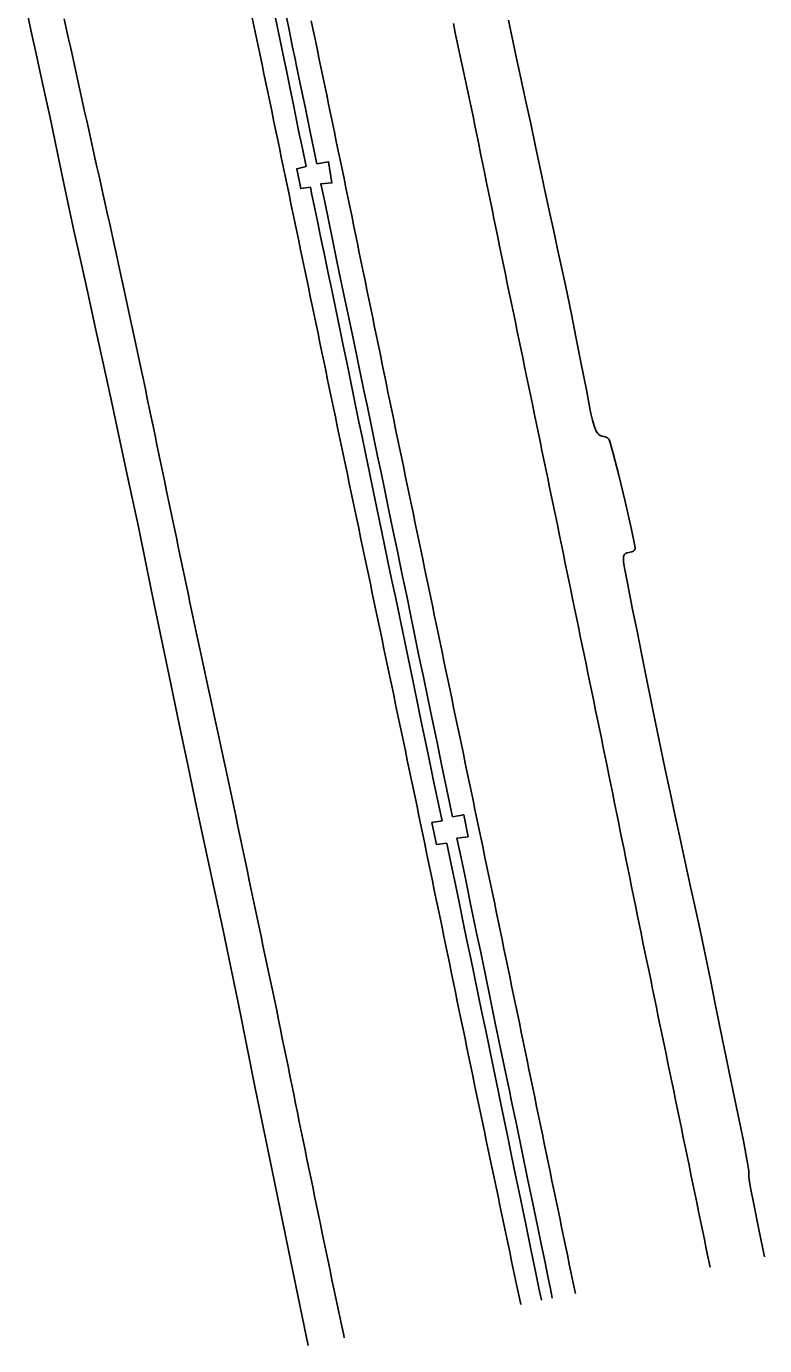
# Model space of a CAD drawing. Extents: x 1948091 to 1975253, y 787267 to 823306.
# Drawn here: x 1966942.3 to 1967137, y 787267.4 to 787615.4 of the extents above; entities that cross this region are included whole.
import ezdxf

# ---------------------------------------------------------------- set-up
doc = ezdxf.new("R2010")
doc.units = 0
doc.layers.add('RD_EX_Pavement_Markings', color=7, linetype='Continuous')
doc.layers.add('RD_EX_Road', color=7, linetype='Continuous')

msp = doc.modelspace()

# ---------------------------------------------------------------- linework, layer by layer
at = {"layer": 'RD_EX_Pavement_Markings'}
for points in [[(1966952.3, 787617.41), (1966952.83, 787614.96), (1966953.37, 787612.52), (1966953.91, 787610.08), (1966954.44, 787607.64), (1966954.98, 787605.2), (1966955.52, 787602.76), (1966956.05, 787600.31), (1966956.59, 787597.87), (1966957.13, 787595.43), (1966957.68, 787592.99), (1966958.22, 787590.55), (1966958.77, 787588.11), (1966959.31, 787585.67), (1966959.85, 787583.23), (1966960.4, 787580.79), (1966960.94, 787578.35), (1966961.48, 787575.91), (1966962.03, 787573.47), (1966962.57, 787571.03), (1966963.11, 787568.59), (1966963.66, 787566.15), (1966964.2, 787563.71), (1966964.74, 787561.27), (1966965.27, 787558.82), (1966965.79, 787556.38), (1966966.32, 787553.94), (1966966.85, 787551.49), (1966967.38, 787549.05), (1966967.9, 787546.61), (1966968.43, 787544.16), (1966968.96, 787541.72), (1966969.48, 787539.28), (1966970.01, 787536.83), (1966970.54, 787534.39), (1966971.07, 787531.94), (1966971.59, 787529.5), (1966972.12, 787527.06), (1966972.65, 787524.61), (1966973.18, 787522.17), (1966973.7, 787519.72), (1966974.21, 787517.28), (1966974.72, 787514.83), (1966975.23, 787512.38), (1966975.74, 787509.94), (1966976.25, 787507.49), (1966976.76, 787505.04), (1966977.27, 787502.59), (1966977.78, 787500.15), (1966978.29, 787497.7), (1966978.8, 787495.25), (1966979.31, 787492.8), (1966979.82, 787490.36), (1966980.33, 787487.91), (1966980.84, 787485.46), (1966981.36, 787483.02), (1966981.87, 787480.57), (1966982.39, 787478.12), (1966982.9, 787475.68), (1966983.42, 787473.23), (1966983.93, 787470.78), (1966984.44, 787468.34), (1966984.96, 787465.89), (1966985.47, 787463.44), (1966985.99, 787461), (1966986.5, 787458.55), (1966987.02, 787456.1), (1966987.53, 787453.66), (1966988.06, 787451.22), (1966988.59, 787448.77), (1966989.12, 787446.33), (1966989.66, 787443.89), (1966990.19, 787441.44), (1966990.72, 787439), (1966991.25, 787436.56), (1966991.78, 787434.12), (1966992.31, 787431.67), (1966992.84, 787429.23), (1966993.37, 787426.79), (1966993.9, 787424.34), (1966994.44, 787421.9), (1966994.96, 787419.46), (1966995.48, 787417.01), (1966995.99, 787414.56), (1966996.5, 787412.12), (1966997.02, 787409.67), (1966997.53, 787407.22), (1966998.04, 787404.78), (1966998.56, 787402.33), (1966999.07, 787399.88), (1966999.58, 787397.44), (1967000.09, 787394.99), (1967000.61, 787392.54), (1967001.12, 787390.1), (1967001.63, 787387.65), (1967002.15, 787385.2), (1967002.66, 787382.76), (1967003.18, 787380.31), (1967003.7, 787377.86), (1967004.21, 787375.42), (1967004.73, 787372.97), (1967005.25, 787370.53), (1967005.76, 787368.08), (1967006.28, 787365.63), (1967006.8, 787363.19), (1967007.31, 787360.74), (1967007.83, 787358.3), (1967008.34, 787355.85), (1967008.84, 787353.4), (1967009.34, 787350.95), (1967009.83, 787348.5), (1967010.33, 787346.05), (1967010.83, 787343.6), (1967011.33, 787341.15), (1967011.82, 787338.7), (1967012.32, 787336.25), (1967012.82, 787333.8), (1967013.31, 787331.35), (1967013.81, 787328.9), (1967014.31, 787326.45), (1967014.81, 787324), (1967015.31, 787321.55), (1967015.81, 787319.1), (1967016.32, 787316.65), (1967016.83, 787314.21), (1967017.33, 787311.76), (1967017.84, 787309.31), (1967018.35, 787306.86), (1967018.86, 787304.41), (1967019.36, 787301.97), (1967019.87, 787299.52), (1967020.38, 787297.07), (1967020.89, 787294.62), (1967021.39, 787292.17), (1967021.9, 787289.73), (1967022.42, 787287.28), (1967022.93, 787284.83), (1967023.45, 787282.39), (1967023.97, 787279.94), (1967024.48, 787277.5), (1967025, 787275.05), (1967025.52, 787272.6), (1967026.03, 787270.16), (1967026.18, 787269.47)], [(1967001.91, 787617.65), (1967002.43, 787615.2), (1967002.94, 787612.75), (1967003.45, 787610.31), (1967003.96, 787607.86), (1967004.47, 787605.41), (1967004.98, 787602.96), (1967005.49, 787600.52), (1967006, 787598.07), (1967006.51, 787595.62), (1967007.02, 787593.18), (1967007.53, 787590.73), (1967008.04, 787588.28), (1967008.55, 787585.83), (1967009.05, 787583.39), (1967009.56, 787580.94), (1967010.07, 787578.49), (1967010.58, 787576.04), (1967011.09, 787573.59), (1967011.6, 787571.15), (1967012.11, 787568.7), (1967012.62, 787566.25), (1967013.13, 787563.8), (1967013.64, 787561.36), (1967014.14, 787558.91), (1967014.65, 787556.46), (1967015.16, 787554.01), (1967015.67, 787551.57), (1967016.18, 787549.12), (1967016.69, 787546.67), (1967017.2, 787544.22), (1967017.71, 787541.78), (1967018.22, 787539.33), (1967018.73, 787536.88), (1967019.24, 787534.43), (1967019.74, 787531.99), (1967020.25, 787529.54), (1967020.76, 787527.09), (1967021.27, 787524.64), (1967021.78, 787522.19), (1967022.29, 787519.75), (1967022.8, 787517.3), (1967023.31, 787514.85), (1967023.82, 787512.4), (1967024.33, 787509.96), (1967024.84, 787507.51), (1967025.35, 787505.06), (1967025.86, 787502.62), (1967026.38, 787500.17), (1967026.89, 787497.72), (1967027.4, 787495.28), (1967027.92, 787492.83), (1967028.43, 787490.38), (1967028.94, 787487.94), (1967029.46, 787485.49), (1967029.97, 787483.04), (1967030.48, 787480.6), (1967031, 787478.15), (1967031.51, 787475.7), (1967032.02, 787473.26), (1967032.54, 787470.81), (1967033.05, 787468.36), (1967033.56, 787465.92), (1967034.08, 787463.47), (1967034.59, 787461.02), (1967035.1, 787458.58), (1967035.62, 787456.13), (1967036.13, 787453.68), (1967036.64, 787451.24), (1967037.16, 787448.79), (1967037.67, 787446.34), (1967038.18, 787443.9), (1967038.7, 787441.45), (1967039.21, 787439), (1967039.72, 787436.56), (1967040.24, 787434.11), (1967040.75, 787431.66), (1967041.26, 787429.22), (1967041.78, 787426.77), (1967042.29, 787424.32), (1967042.8, 787421.88), (1967043.32, 787419.43), (1967043.83, 787416.98), (1967044.34, 787414.54), (1967044.86, 787412.09), (1967045.37, 787409.64), (1967045.87, 787407.19), (1967046.38, 787404.75), (1967046.89, 787402.3), (1967047.39, 787399.85), (1967047.9, 787397.4), (1967048.4, 787394.95), (1967048.91, 787392.5), (1967049.42, 787390.06), (1967049.92, 787387.61), (1967050.43, 787385.16), (1967050.93, 787382.71), (1967051.44, 787380.26), (1967051.95, 787377.81), (1967052.45, 787375.37), (1967052.96, 787372.92), (1967053.46, 787370.47), (1967053.97, 787368.02), (1967054.48, 787365.57), (1967054.98, 787363.13), (1967055.49, 787360.68), (1967055.99, 787358.23), (1967056.5, 787355.78), (1967057.01, 787353.33), (1967057.51, 787350.88), (1967058.02, 787348.44), (1967058.52, 787345.99), (1967059.03, 787343.54), (1967059.54, 787341.09), (1967060.04, 787338.64), (1967060.55, 787336.2), (1967061.06, 787333.75), (1967061.58, 787331.3), (1967062.09, 787328.86), (1967062.61, 787326.41), (1967063.12, 787323.96), (1967063.63, 787321.52), (1967064.15, 787319.07), (1967064.66, 787316.62), (1967065.17, 787314.18), (1967065.69, 787311.73), (1967066.2, 787309.28), (1967066.72, 787306.84), (1967067.23, 787304.39), (1967067.74, 787301.94), (1967068.26, 787299.5), (1967068.77, 787297.05), (1967069.28, 787294.6), (1967069.8, 787292.16), (1967070.31, 787289.71), (1967070.83, 787287.26), (1967071.34, 787284.82), (1967071.85, 787282.37), (1967072.37, 787279.92), (1967072.7, 787278.33)], [(1967017.47, 787616.92), (1967017.98, 787614.47), (1967018.49, 787612.03), (1967018.99, 787609.58), (1967019.5, 787607.13), (1967020.01, 787604.68), (1967020.52, 787602.23), (1967021.03, 787599.79), (1967021.53, 787597.34), (1967022.04, 787594.89), (1967022.55, 787592.44), (1967023.06, 787590), (1967023.56, 787587.55), (1967024.07, 787585.1), (1967024.58, 787582.65), (1967025.09, 787580.2), (1967025.6, 787577.76), (1967026.1, 787575.31), (1967026.61, 787572.86), (1967027.11, 787570.41), (1967027.62, 787567.96), (1967028.12, 787565.51), (1967028.63, 787563.07), (1967029.13, 787560.62), (1967029.64, 787558.17), (1967030.14, 787555.72), (1967030.64, 787553.27), (1967031.15, 787550.82), (1967031.65, 787548.37), (1967032.16, 787545.93), (1967032.66, 787543.48), (1967033.17, 787541.03), (1967033.67, 787538.58), (1967034.17, 787536.13), (1967034.68, 787533.68), (1967035.18, 787531.23), (1967035.69, 787528.79), (1967036.19, 787526.34), (1967036.69, 787523.89), (1967037.2, 787521.44), (1967037.7, 787518.99), (1967038.21, 787516.54), (1967038.71, 787514.09), (1967039.22, 787511.65), (1967039.72, 787509.2), (1967040.23, 787506.75), (1967040.74, 787504.3), (1967041.25, 787501.86), (1967041.76, 787499.41), (1967042.27, 787496.96), (1967042.78, 787494.51), (1967043.29, 787492.07), (1967043.8, 787489.62), (1967044.31, 787487.17), (1967044.82, 787484.72), (1967045.33, 787482.28), (1967045.84, 787479.83), (1967046.35, 787477.38), (1967046.86, 787474.93), (1967047.37, 787472.49), (1967047.88, 787470.04), (1967048.39, 787467.59), (1967048.9, 787465.14), (1967049.41, 787462.7), (1967049.92, 787460.25), (1967050.43, 787457.8), (1967050.94, 787455.35), (1967051.45, 787452.91), (1967051.96, 787450.46), (1967052.47, 787448.01), (1967052.98, 787445.56), (1967053.49, 787443.12), (1967054, 787440.67), (1967054.51, 787438.22), (1967055.02, 787435.78), (1967055.53, 787433.33), (1967056.04, 787430.88), (1967056.56, 787428.43), (1967057.07, 787425.99), (1967057.58, 787423.54), (1967058.09, 787421.09), (1967058.6, 787418.65), (1967059.11, 787416.2), (1967059.62, 787413.75), (1967060.14, 787411.31), (1967060.65, 787408.86), (1967061.16, 787406.41), (1967061.67, 787403.96), (1967062.18, 787401.52), (1967062.69, 787399.07), (1967063.2, 787396.62), (1967063.72, 787394.18), (1967064.23, 787391.73), (1967064.74, 787389.28), (1967065.25, 787386.83), (1967065.76, 787384.39), (1967066.27, 787381.94), (1967066.78, 787379.49), (1967067.28, 787377.04), (1967067.79, 787374.59), (1967068.3, 787372.15), (1967068.8, 787369.7), (1967069.31, 787367.25), (1967069.81, 787364.8), (1967070.32, 787362.35), (1967070.83, 787359.91), (1967071.33, 787357.46), (1967071.84, 787355.01), (1967072.35, 787352.56), (1967072.85, 787350.11), (1967073.36, 787347.67), (1967073.87, 787345.22), (1967074.37, 787342.77), (1967074.88, 787340.32), (1967075.39, 787337.87), (1967075.89, 787335.42), (1967076.4, 787332.98), (1967076.91, 787330.53), (1967077.41, 787328.08), (1967077.92, 787325.63), (1967078.43, 787323.18), (1967078.93, 787320.74), (1967079.44, 787318.29), (1967079.95, 787315.84), (1967080.45, 787313.39), (1967080.96, 787310.94), (1967081.47, 787308.5), (1967081.97, 787306.05), (1967082.48, 787303.6), (1967082.99, 787301.15), (1967083.49, 787298.7), (1967084, 787296.25), (1967084.5, 787293.81), (1967085.01, 787291.36), (1967085.52, 787288.91), (1967086.02, 787286.46), (1967086.53, 787284.01), (1967087.04, 787281.57), (1967087.12, 787281.17)], [(1967122.67, 787288.1), (1967122.16, 787290.55), (1967121.66, 787292.99), (1967121.15, 787295.44), (1967120.65, 787297.89), (1967120.14, 787300.34), (1967119.63, 787302.79), (1967119.13, 787305.24), (1967118.62, 787307.68), (1967118.12, 787310.13), (1967117.61, 787312.58), (1967117.11, 787315.03), (1967116.6, 787317.48), (1967116.09, 787319.93), (1967115.59, 787322.37), (1967115.08, 787324.82), (1967114.58, 787327.27), (1967114.07, 787329.72), (1967113.56, 787332.17), (1967113.06, 787334.61), (1967112.55, 787337.06), (1967112.05, 787339.51), (1967111.54, 787341.96), (1967111.04, 787344.41), (1967110.53, 787346.86), (1967110.02, 787349.3), (1967109.52, 787351.75), (1967109.01, 787354.2), (1967108.51, 787356.65), (1967108, 787359.1), (1967107.49, 787361.55), (1967106.99, 787363.99), (1967106.48, 787366.44), (1967105.98, 787368.89), (1967105.47, 787371.34), (1967104.96, 787373.79), (1967104.46, 787376.24), (1967103.96, 787378.68), (1967103.46, 787381.13), (1967102.96, 787383.58), (1967102.46, 787386.03), (1967101.96, 787388.48), (1967101.46, 787390.93), (1967100.97, 787393.38), (1967100.47, 787395.83), (1967099.97, 787398.28), (1967099.47, 787400.73), (1967098.97, 787403.18), (1967098.47, 787405.63), (1967097.97, 787408.08), (1967097.47, 787410.53), (1967096.98, 787412.98), (1967096.48, 787415.43), (1967095.98, 787417.88), (1967095.48, 787420.33), (1967094.98, 787422.78), (1967094.48, 787425.23), (1967093.98, 787427.68), (1967093.48, 787430.13), (1967092.98, 787432.58), (1967092.47, 787435.02), (1967091.97, 787437.47), (1967091.46, 787439.92), (1967090.96, 787442.37), (1967090.45, 787444.82), (1967089.95, 787447.27), (1967089.44, 787449.72), (1967088.94, 787452.16), (1967088.43, 787454.61), (1967087.93, 787457.06), (1967087.42, 787459.51), (1967086.92, 787461.96), (1967086.41, 787464.41), (1967085.91, 787466.85), (1967085.4, 787469.3), (1967084.9, 787471.75), (1967084.39, 787474.2), (1967083.89, 787476.65), (1967083.38, 787479.1), (1967082.88, 787481.55), (1967082.37, 787483.99), (1967081.87, 787486.44), (1967081.36, 787488.89), (1967080.85, 787491.34), (1967080.34, 787493.79), (1967079.84, 787496.23), (1967079.33, 787498.68), (1967078.82, 787501.13), (1967078.31, 787503.58), (1967077.81, 787506.03), (1967077.3, 787508.47), (1967076.79, 787510.92), (1967076.28, 787513.37), (1967075.78, 787515.82), (1967075.27, 787518.26), (1967074.76, 787520.71), (1967074.25, 787523.16), (1967073.75, 787525.61), (1967073.24, 787528.06), (1967072.73, 787530.5), (1967072.22, 787532.95), (1967071.72, 787535.4), (1967071.21, 787537.85), (1967070.7, 787540.3), (1967070.19, 787542.74), (1967069.69, 787545.19), (1967069.18, 787547.64), (1967068.67, 787550.09), (1967068.16, 787552.53), (1967067.65, 787554.98), (1967067.15, 787557.43), (1967066.65, 787559.88), (1967066.15, 787562.33), (1967065.65, 787564.78), (1967065.15, 787567.23), (1967064.64, 787569.68), (1967064.14, 787572.13), (1967063.64, 787574.58), (1967063.14, 787577.02), (1967062.64, 787579.47), (1967062.14, 787581.92), (1967061.64, 787584.37), (1967061.13, 787586.82), (1967060.63, 787589.27), (1967060.13, 787591.72), (1967059.61, 787594.16), (1967059.09, 787596.61), (1967058.57, 787599.06), (1967058.06, 787601.5), (1967057.54, 787603.95), (1967057.02, 787606.39), (1967056.5, 787608.84), (1967055.98, 787611.28), (1967055.46, 787613.73), (1967054.95, 787616.18)]]:
    msp.add_lwpolyline(points, dxfattribs=at)
at = {"layer": 'RD_EX_Road'}
for points in [[(1967016.63, 787267.45), (1967015.07, 787275.12), (1967013.32, 787283.66), (1967011.39, 787293.07), (1967009.26, 787303.36), (1967007.05, 787314.06), (1967004.87, 787324.74), (1967002.7, 787335.39), (1967000.56, 787346.01), (1966998.41, 787356.61), (1966996.23, 787367.2), (1966994.01, 787377.79), (1966991.76, 787388.36), (1966989.49, 787398.95), (1966987.23, 787409.58), (1966984.98, 787420.23), (1966982.74, 787430.92), (1966980.52, 787441.58), (1966978.32, 787452.14), (1966976.15, 787462.62), (1966974.01, 787473), (1966971.85, 787483.39), (1966969.63, 787493.91), (1966967.36, 787504.55), (1966965.03, 787515.31), (1966962.73, 787525.84), (1966960.56, 787535.78), (1966958.5, 787545.12), (1966956.57, 787553.87), (1966954.86, 787561.58), (1966953.51, 787567.77), (1966951.83, 787575.65), (1966950.52, 787582.02), (1966948.55, 787591.4), (1966947.38, 787596.89), (1966946.16, 787602.5), (1966944.91, 787608.22), (1966943.61, 787614.06), (1966942.32, 787619.86)], [(1967051.95, 787405.85), (1967050.79, 787411.47), (1967049.66, 787416.89), (1967048.57, 787422.13), (1967047.51, 787427.17), (1967046.49, 787432.09), (1967045.48, 787436.92), (1967044.5, 787441.67), (1967043.53, 787446.35), (1967042.56, 787450.99), (1967041.6, 787455.64), (1967040.63, 787460.3), (1967039.65, 787464.96), (1967038.67, 787469.63), (1967037.69, 787474.31), (1967036.71, 787478.99), (1967035.73, 787483.67), (1967034.75, 787488.36), (1967033.77, 787493.05), (1967032.8, 787497.75), (1967031.82, 787502.44), (1967030.85, 787507.16), (1967029.87, 787511.92), (1967028.89, 787516.72), (1967027.9, 787521.56), (1967026.91, 787526.41), (1967025.92, 787531.22), (1967025.09, 787535.23), (1967023.95, 787540.75), (1967022.95, 787545.5), (1967021.95, 787550.3), (1967020.95, 787555.15), (1967019.93, 787560.04), (1967019, 787564.53), (1967018.24, 787568.2), (1967017.65, 787571.03), (1967017.23, 787573.03), (1967014.67, 787572.65), (1967013.62, 787577.88), (1967016.08, 787578.49), (1967015.11, 787583.2), (1967014.22, 787587.55), (1967013.4, 787591.54), (1967012.67, 787595.17), (1967011.9, 787598.95), (1967010.99, 787603.39), (1967010.33, 787606.6), (1967008.74, 787614.25), (1967007.51, 787620.14)], [(1967054.73, 787406.91), (1967053.24, 787414.06), (1967051.85, 787420.75), (1967050.55, 787426.97), (1967049.35, 787432.73), (1967048.2, 787438.27), (1967047.04, 787443.84), (1967045.88, 787449.44), (1967044.72, 787455.08), (1967043.63, 787460.33), (1967042.72, 787464.77), (1967041.97, 787468.4), (1967041.38, 787471.23), (1967040.82, 787473.88), (1967040.17, 787477.02), (1967039.42, 787480.64), (1967038.56, 787484.74), (1967037.66, 787489.08), (1967036.76, 787493.41), (1967035.86, 787497.74), (1967034.96, 787502.07), (1967034.06, 787506.4), (1967033.16, 787510.73), (1967032.26, 787515.05), (1967031.36, 787519.37), (1967030.46, 787523.69), (1967029.55, 787528.01), (1967028.65, 787532.33), (1967027.95, 787535.69), (1967026.84, 787541.02), (1967025.91, 787545.52), (1967024.95, 787550.12), (1967023.98, 787554.84), (1967023, 787559.62), (1967022, 787564.4), (1967021, 787569.17), (1967020, 787573.94), (1967022.91, 787574.2), (1967022.02, 787579.72), (1967018.95, 787579.2), (1967017.28, 787587.22), (1967015.81, 787594.25), (1967014.55, 787600.31), (1967013.5, 787605.39), (1967013.28, 787606.46), (1967012.55, 787609.98), (1967011.6, 787614.57), (1967010.65, 787619.15)], [(1967137.05, 787290.9), (1967135.47, 787298.51), (1967134.17, 787304.73), (1967133.29, 787309.11), (1967132.96, 787311.23), (1967132.9, 787312.28), (1967132.84, 787313.46), (1967132.46, 787316.07), (1967131.44, 787321.44), (1967129.99, 787328.59), (1967128.32, 787336.55), (1967126.37, 787345.99), (1967125.25, 787351.53), (1967124.04, 787357.6), (1967122.77, 787363.95), (1967121.46, 787370.29), (1967120.12, 787376.63), (1967118.73, 787382.97), (1967117.35, 787389.26), (1967115.99, 787395.45), (1967114.67, 787401.54), (1967113.37, 787407.53), (1967112.09, 787413.47), (1967110.84, 787419.41), (1967109.6, 787425.36), (1967108.38, 787431.32), (1967107.16, 787437.32), (1967105.92, 787443.42), (1967104.67, 787449.61), (1967103.39, 787455.89), (1967102.24, 787461.63), (1967100.66, 787469.5), (1967100, 787473.04), (1967099.86, 787474.17), (1967099.81, 787475.03), (1967099.86, 787475.63), (1967100.04, 787476.04), (1967100.35, 787476.36), (1967100.8, 787476.58), (1967101.99, 787476.83), (1967102.44, 787477.01), (1967102.74, 787477.26), (1967102.88, 787477.58), (1967102.83, 787478.39), (1967101.97, 787482.73), (1967100.24, 787490.11), (1967098.57, 787497.05), (1967097.13, 787502.74), (1967096.21, 787505.95), (1967095.95, 787506.56), (1967095.72, 787506.8), (1967095.41, 787506.99), (1967095.03, 787507.14), (1967094.09, 787507.35), (1967093.68, 787507.52), (1967093.33, 787507.74), (1967093.05, 787508.03), (1967092.79, 787508.39), (1967092.55, 787508.85), (1967092.07, 787510.05), (1967091.63, 787511.57), (1967091.25, 787513.35), (1967090.8, 787515.62), (1967090.04, 787519.53), (1967088.6, 787526.86), (1967087.28, 787533.57), (1967086.11, 787539.56), (1967084.5, 787547.21), (1967082.42, 787556.71), (1967081.33, 787561.74), (1967080.23, 787566.89), (1967079.11, 787572.15), (1967077.95, 787577.61), (1967076.72, 787583.35), (1967075.43, 787589.36), (1967074.07, 787595.65), (1967072.74, 787601.81), (1967071.53, 787607.44), (1967069.49, 787617.11)], [(1967078.17, 787279.43), (1967077.52, 787282.63), (1967076.63, 787286.96), (1967075.5, 787292.41), (1967074.13, 787299), (1967072.71, 787305.82), (1967071.43, 787312), (1967070.29, 787317.54), (1967069.29, 787322.44), (1967068.35, 787327.04), (1967067.4, 787331.68), (1967066.85, 787334.31), (1967065.45, 787341.09), (1967064.46, 787345.84), (1967063.47, 787350.59), (1967062.47, 787355.34), (1967061.48, 787360.09), (1967060.49, 787364.84), (1967059.51, 787369.59), (1967058.52, 787374.35), (1967057.54, 787379.1), (1967056.54, 787383.96), (1967055.48, 787389.06), (1967054.37, 787394.39), (1967053.21, 787399.96), (1967050.49, 787399.65), (1967049.24, 787405.42), (1967051.95, 787405.85)], [(1967081.03, 787279.99), (1967080.83, 787280.98), (1967080.44, 787282.87), (1967079.87, 787285.65), (1967079.12, 787289.34), (1967078.19, 787293.83), (1967077.12, 787299.03), (1967075.9, 787304.94), (1967074.52, 787311.56), (1967073.08, 787318.51), (1967071.65, 787325.42), (1967070.22, 787332.28), (1967069.72, 787334.7), (1967068.8, 787339.1), (1967067.4, 787345.86), (1967066.01, 787352.52), (1967064.65, 787359.1), (1967063.3, 787365.58), (1967062.06, 787371.59), (1967060.99, 787376.72), (1967060.12, 787380.98), (1967059.42, 787384.36), (1967058.75, 787387.63), (1967057.93, 787391.53), (1967056.98, 787396.08), (1967055.89, 787401.26), (1967058.81, 787401.69), (1967057.69, 787407.5), (1967054.73, 787406.91)]]:
    msp.add_lwpolyline(points, dxfattribs=at)

doc.saveas('drawing.dxf')
